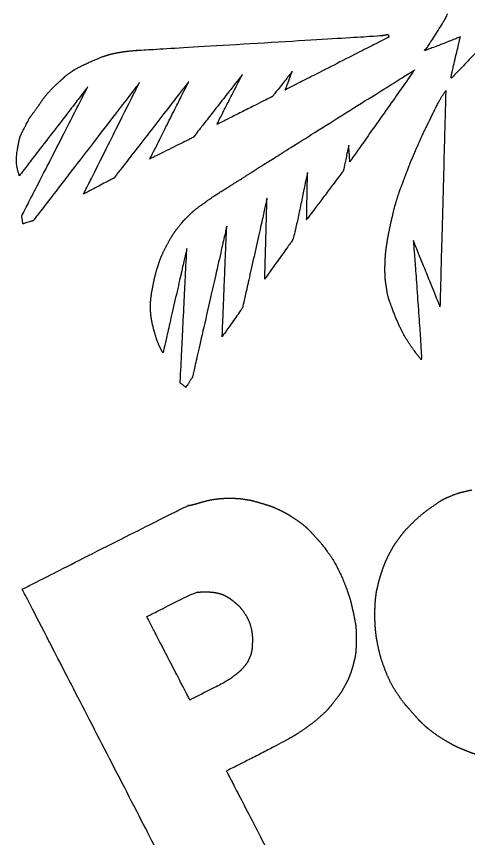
# Model space of a CAD drawing. Extents: x 2001876 to 2025694, y 804561 to 868938.
# Drawn here: x 2014438.58 to 2014459.76, y 825957.92 to 825996.47 of the extents above; entities that cross this region are included whole.
import ezdxf

# ---------------------------------------------------------------- set-up
doc = ezdxf.new("R2010")
doc.units = 0
doc.layers.add('Default', color=7, linetype='Continuous')

msp = doc.modelspace()

# ---------------------------------------------------------------- linework, layer by layer
at = {"layer": 'Default'}
for points in [[(2014457.803, 825994.931), (2014457.827, 825994.944), (2014458.836, 825996.539), (2014458.815, 825996.589)], [(2014444.223, 825994.874), (2014444.223, 825994.874), (2014455.697, 825995.564), (2014455.768, 825995.575)], [(2014456.055, 825995.493), (2014456.055, 825995.493), (2014451.202, 825993.02), (2014451.202, 825993.02)], [(2014455.768, 825995.575), (2014455.837, 825995.59), (2014455.908, 825995.601), (2014455.977, 825995.616)], [(2014455.977, 825995.616), (2014456.048, 825995.627), (2014456.055, 825995.493), (2014456.055, 825995.493)], [(2014459.417, 825995.503), (2014459.417, 825995.503), (2014457.767, 825994.862), (2014457.767, 825994.862)], [(2014458.981, 825993.61), (2014458.977, 825993.618), (2014459.417, 825995.503), (2014459.417, 825995.503)], [(2014442.775, 825994.628), (2014442.995, 825994.696), (2014443.072, 825994.715), (2014443.216, 825994.744)], [(2014443.216, 825994.744), (2014443.361, 825994.772), (2014443.492, 825994.794), (2014443.634, 825994.816)], [(2014443.634, 825994.816), (2014443.773, 825994.836), (2014444.223, 825994.874), (2014444.223, 825994.874)], [(2014457.767, 825994.862), (2014457.767, 825994.862), (2014457.73, 825994.894), (2014457.747, 825994.902)], [(2014457.747, 825994.902), (2014457.767, 825994.913), (2014457.775, 825994.917), (2014457.803, 825994.931)], [(2014460.25, 825994.869), (2014460.25, 825994.869), (2014459.012, 825993.58), (2014459.012, 825993.58)], [(2014441.159, 825993.872), (2014441.417, 825994.056), (2014442.556, 825994.567), (2014442.775, 825994.628)], [(2014440.67, 825993.471), (2014440.855, 825993.638), (2014440.901, 825993.688), (2014441.159, 825993.872)], [(2014450.156, 825989.493), (2014450.525, 825989.729), (2014457.264, 825993.953), (2014457.264, 825993.953)], [(2014451.53, 825993.891), (2014451.53, 825993.891), (2014450.596, 825992.707), (2014450.596, 825992.707)], [(2014451.202, 825993.02), (2014451.202, 825993.02), (2014451.53, 825993.891), (2014451.53, 825993.891)], [(2014457.264, 825993.953), (2014457.264, 825993.953), (2014454.232, 825989.646), (2014454.232, 825989.646)], [(2014449.178, 825993.731), (2014449.178, 825993.731), (2014446.882, 825990.792), (2014446.882, 825990.792)], [(2014447.985, 825991.391), (2014447.985, 825991.391), (2014449.178, 825993.731), (2014449.178, 825993.731)], [(2014458.989, 825993.594), (2014458.985, 825993.602), (2014458.983, 825993.606), (2014458.981, 825993.61)], [(2014459.012, 825993.58), (2014459.012, 825993.58), (2014458.991, 825993.59), (2014458.989, 825993.594)], [(2014441.927, 825993.158), (2014441.927, 825993.158), (2014438.713, 825988.983), (2014438.713, 825988.983)], [(2014438.825, 825987.091), (2014438.825, 825987.091), (2014441.927, 825993.158), (2014441.927, 825993.158)], [(2014444.346, 825993.347), (2014444.346, 825993.347), (2014439.372, 825986.882), (2014439.372, 825986.882)], [(2014440.053, 825992.861), (2014440.264, 825993.098), (2014440.481, 825993.302), (2014440.67, 825993.471)], [(2014441.732, 825988.13), (2014441.732, 825988.13), (2014444.346, 825993.347), (2014444.346, 825993.347)], [(2014446.668, 825993.408), (2014446.668, 825993.408), (2014443.16, 825988.882), (2014443.16, 825988.882)], [(2014444.843, 825989.776), (2014444.843, 825989.776), (2014446.668, 825993.408), (2014446.668, 825993.408)], [(2014439.388, 825991.96), (2014439.612, 825992.26), (2014439.847, 825992.627), (2014440.053, 825992.861)], [(2014458.281, 825992.21), (2014458.479, 825992.609), (2014458.735, 825992.977), (2014458.735, 825992.977)], [(2014458.735, 825992.977), (2014458.735, 825992.977), (2014458.462, 825982.854), (2014458.462, 825982.854)], [(2014450.596, 825992.707), (2014450.596, 825992.707), (2014447.985, 825991.391), (2014447.985, 825991.391)], [(2014438.858, 825991.053), (2014439.158, 825991.622), (2014439.164, 825991.661), (2014439.388, 825991.96)], [(2014457.332, 825990.201), (2014457.579, 825990.784), (2014457.954, 825991.545), (2014458.281, 825992.21)], [(2014438.634, 825990.257), (2014438.674, 825990.477), (2014438.735, 825990.815), (2014438.858, 825991.053)], [(2014446.882, 825990.792), (2014446.882, 825990.792), (2014444.843, 825989.776), (2014444.843, 825989.776)], [(2014454.179, 825990.422), (2014454.179, 825990.422), (2014453.928, 825989.223), (2014453.928, 825989.223)], [(2014454.232, 825989.646), (2014454.232, 825989.646), (2014454.179, 825990.422), (2014454.179, 825990.422)], [(2014438.713, 825988.983), (2014438.713, 825988.983), (2014438.529, 825989.696), (2014438.634, 825990.257)], [(2014456.744, 825988.742), (2014456.892, 825989.12), (2014457.079, 825989.621), (2014457.332, 825990.201)], [(2014449.051, 825988.79), (2014449.499, 825989.072), (2014449.791, 825989.258), (2014450.156, 825989.493)], [(2014443.16, 825988.882), (2014443.16, 825988.882), (2014441.732, 825988.13), (2014441.732, 825988.13)], [(2014452.245, 825989.143), (2014452.245, 825989.143), (2014451.566, 825985.887), (2014451.519, 825985.929)], [(2014453.928, 825989.223), (2014453.928, 825989.223), (2014452.204, 825986.932), (2014452.204, 825986.932)], [(2014452.204, 825986.932), (2014452.204, 825986.932), (2014452.245, 825989.143), (2014452.245, 825989.143)], [(2014447.493, 825987.782), (2014447.89, 825988.063), (2014448.607, 825988.509), (2014449.051, 825988.79)], [(2014456.456, 825987.923), (2014456.565, 825988.276), (2014456.603, 825988.362), (2014456.744, 825988.742)], [(2014446.676, 825987.125), (2014446.887, 825987.331), (2014447.1, 825987.502), (2014447.493, 825987.782)], [(2014450.341, 825987.915), (2014450.341, 825987.915), (2014449.191, 825982.784), (2014449.191, 825982.784)], [(2014450.238, 825984.137), (2014450.238, 825984.137), (2014450.341, 825987.915), (2014450.341, 825987.915)], [(2014456.123, 825986.605), (2014456.199, 825986.952), (2014456.342, 825987.568), (2014456.456, 825987.923)], [(2014438.888, 825986.73), (2014438.888, 825986.73), (2014438.825, 825987.091), (2014438.825, 825987.091)], [(2014446.197, 825986.596), (2014446.379, 825986.828), (2014446.463, 825986.923), (2014446.676, 825987.125)], [(2014439.372, 825986.882), (2014439.372, 825986.882), (2014438.888, 825986.73), (2014438.888, 825986.73)], [(2014445.628, 825985.704), (2014445.799, 825986.028), (2014446.014, 825986.364), (2014446.197, 825986.596)], [(2014448.45, 825986.612), (2014448.45, 825986.612), (2014446.845, 825979.537), (2014446.845, 825979.537)], [(2014448.24, 825981.434), (2014448.24, 825981.434), (2014448.45, 825986.612), (2014448.45, 825986.612)], [(2014455.979, 825985.851), (2014456.015, 825986.079), (2014456.052, 825986.256), (2014456.123, 825986.605)], [(2014451.519, 825985.929), (2014451.519, 825985.929), (2014450.232, 825984.139), (2014450.238, 825984.137)], [(2014455.902, 825985.238), (2014455.922, 825985.447), (2014455.944, 825985.623), (2014455.979, 825985.851)], [(2014458.462, 825982.854), (2014458.462, 825982.854), (2014457.215, 825985.946), (2014457.215, 825985.946)], [(2014457.215, 825985.946), (2014457.215, 825985.946), (2014457.625, 825980.31), (2014457.584, 825980.36)], [(2014445.188, 825984.643), (2014445.292, 825984.978), (2014445.457, 825985.381), (2014445.628, 825985.704)], [(2014446.578, 825985.57), (2014446.578, 825985.57), (2014445.466, 825980.693), (2014445.466, 825980.693)], [(2014446.267, 825979.26), (2014446.267, 825979.26), (2014446.578, 825985.57), (2014446.578, 825985.57)], [(2014455.879, 825984.587), (2014455.881, 825984.751), (2014455.888, 825985.026), (2014455.902, 825985.238)], [(2014444.972, 825983.723), (2014445.006, 825983.905), (2014445.089, 825984.31), (2014445.188, 825984.643)], [(2014455.888, 825984.243), (2014455.884, 825984.359), (2014455.882, 825984.424), (2014455.879, 825984.587)], [(2014455.931, 825983.882), (2014455.9, 825984.06), (2014455.897, 825984.125), (2014455.888, 825984.243)], [(2014456.197, 825982.821), (2014456.009, 825983.323), (2014455.958, 825983.701), (2014455.931, 825983.882)], [(2014444.909, 825983.359), (2014444.926, 825983.505), (2014444.938, 825983.542), (2014444.972, 825983.723)], [(2014444.873, 825982.844), (2014444.875, 825983.008), (2014444.887, 825983.214), (2014444.909, 825983.359)], [(2014444.897, 825982.401), (2014444.883, 825982.537), (2014444.873, 825982.685), (2014444.873, 825982.844)], [(2014449.191, 825982.784), (2014449.191, 825982.784), (2014448.24, 825981.434), (2014448.24, 825981.434)], [(2014457.584, 825980.36), (2014457.243, 825980.762), (2014456.578, 825981.795), (2014456.197, 825982.821)], [(2014444.963, 825982.025), (2014444.924, 825982.21), (2014444.915, 825982.267), (2014444.897, 825982.401)], [(2014445.289, 825980.996), (2014445.212, 825981.156), (2014445.002, 825981.841), (2014444.963, 825982.025)], [(2014445.449, 825980.685), (2014445.391, 825980.788), (2014445.364, 825980.841), (2014445.289, 825980.996)], [(2014445.466, 825980.693), (2014445.466, 825980.693), (2014445.454, 825980.677), (2014445.449, 825980.685)], [(2014446.531, 825979.053), (2014446.531, 825979.053), (2014446.267, 825979.26), (2014446.267, 825979.26)], [(2014446.845, 825979.537), (2014446.845, 825979.537), (2014446.531, 825979.053), (2014446.531, 825979.053)], [(2014458.978, 825973.957), (2014459.294, 825974.089), (2014459.691, 825974.182), (2014459.959, 825974.238)], [(2014448.049, 825973.82), (2014448.238, 825973.84), (2014448.368, 825973.846), (2014448.582, 825973.849)], [(2014448.582, 825973.849), (2014448.797, 825973.847), (2014449.086, 825973.833), (2014449.333, 825973.791)], [(2014458.088, 825973.442), (2014458.398, 825973.663), (2014458.663, 825973.825), (2014458.978, 825973.957)], [(2014438.85, 825969.576), (2014438.85, 825969.576), (2014446.543, 825973.477), (2014446.638, 825973.501)], [(2014446.638, 825973.501), (2014446.735, 825973.521), (2014446.796, 825973.531), (2014446.932, 825973.566)], [(2014446.932, 825973.566), (2014447.068, 825973.6), (2014447.268, 825973.668), (2014447.455, 825973.713)], [(2014447.455, 825973.713), (2014447.639, 825973.762), (2014447.86, 825973.799), (2014448.049, 825973.82)], [(2014449.333, 825973.791), (2014449.581, 825973.756), (2014449.82, 825973.69), (2014450.067, 825973.617)], [(2014450.067, 825973.617), (2014450.314, 825973.545), (2014450.559, 825973.467), (2014450.813, 825973.352)], [(2014457.112, 825972.626), (2014457.369, 825972.882), (2014457.771, 825973.222), (2014458.088, 825973.442)], [(2014450.813, 825973.352), (2014451.07, 825973.24), (2014451.347, 825973.08), (2014451.587, 825972.923)], [(2014451.587, 825972.923), (2014451.827, 825972.765), (2014452.102, 825972.559), (2014452.254, 825972.413)], [(2014452.254, 825972.413), (2014452.407, 825972.266), (2014452.407, 825972.256), (2014452.551, 825972.095)], [(2014456.527, 825971.946), (2014456.695, 825972.176), (2014456.855, 825972.371), (2014457.112, 825972.626)], [(2014452.551, 825972.095), (2014452.698, 825971.93), (2014452.881, 825971.743), (2014453.168, 825971.354)], [(2014456.094, 825971.257), (2014456.227, 825971.505), (2014456.357, 825971.72), (2014456.527, 825971.946)], [(2014453.168, 825971.354), (2014453.454, 825970.97), (2014453.896, 825970.093), (2014454.065, 825969.627)], [(2014455.752, 825970.451), (2014455.837, 825970.705), (2014455.967, 825971.007), (2014456.094, 825971.257)], [(2014455.554, 825969.766), (2014455.604, 825969.966), (2014455.666, 825970.202), (2014455.752, 825970.451)], [(2014447.054, 825953.67), (2014447.054, 825953.67), (2014438.85, 825969.576), (2014438.85, 825969.576)], [(2014454.065, 825969.627), (2014454.233, 825969.161), (2014454.308, 825968.847), (2014454.351, 825968.654)], [(2014455.454, 825969.244), (2014455.482, 825969.468), (2014455.505, 825969.562), (2014455.554, 825969.766)], [(2014444.7, 825968.291), (2014444.7, 825968.291), (2014446.949, 825969.436), (2014447.11, 825969.442)], [(2014447.11, 825969.442), (2014447.271, 825969.448), (2014447.431, 825969.454), (2014447.592, 825969.45)], [(2014447.592, 825969.45), (2014447.755, 825969.442), (2014447.94, 825969.42), (2014448.083, 825969.381)], [(2014448.083, 825969.381), (2014448.224, 825969.346), (2014448.33, 825969.299), (2014448.445, 825969.235)], [(2014448.445, 825969.235), (2014448.559, 825969.171), (2014448.613, 825969.137), (2014448.763, 825969.015)], [(2014455.408, 825968.401), (2014455.409, 825968.617), (2014455.425, 825969.014), (2014455.454, 825969.244)], [(2014448.763, 825969.015), (2014448.913, 825968.893), (2014449.129, 825968.692), (2014449.292, 825968.444)], [(2014449.292, 825968.444), (2014449.454, 825968.2), (2014449.61, 825967.749), (2014449.638, 825967.507)], [(2014454.351, 825968.654), (2014454.399, 825968.464), (2014454.401, 825968.439), (2014454.434, 825968.267)], [(2014446.72, 825964.375), (2014446.72, 825964.375), (2014444.7, 825968.291), (2014444.7, 825968.291)], [(2014454.434, 825968.267), (2014454.47, 825968.097), (2014454.521, 825967.79), (2014454.525, 825967.624)], [(2014455.418, 825967.936), (2014455.412, 825968.096), (2014455.409, 825968.182), (2014455.408, 825968.401)], [(2014455.463, 825967.442), (2014455.447, 825967.582), (2014455.428, 825967.777), (2014455.418, 825967.936)], [(2014449.638, 825967.507), (2014449.667, 825967.261), (2014449.66, 825967.166), (2014449.652, 825967.013)], [(2014454.525, 825967.624), (2014454.535, 825967.455), (2014454.527, 825967.441), (2014454.528, 825967.262)], [(2014455.522, 825967.079), (2014455.488, 825967.255), (2014455.481, 825967.298), (2014455.463, 825967.442)], [(2014449.652, 825967.013), (2014449.646, 825966.867), (2014449.635, 825966.728), (2014449.61, 825966.618)], [(2014454.528, 825967.262), (2014454.524, 825967.081), (2014454.521, 825966.69), (2014454.496, 825966.519)], [(2014455.865, 825965.849), (2014455.703, 825966.272), (2014455.555, 825966.896), (2014455.522, 825967.079)], [(2014449.61, 825966.618), (2014449.583, 825966.512), (2014449.569, 825966.469), (2014449.52, 825966.357)], [(2014454.496, 825966.519), (2014454.47, 825966.342), (2014454.456, 825966.309), (2014454.419, 825966.172)], [(2014449.52, 825966.357), (2014449.469, 825966.238), (2014449.405, 825966.113), (2014449.271, 825965.947)], [(2014454.419, 825966.172), (2014454.389, 825966.034), (2014454.354, 825965.893), (2014454.287, 825965.695)], [(2014449.271, 825965.947), (2014449.139, 825965.786), (2014448.901, 825965.582), (2014448.696, 825965.425)], [(2014456.532, 825964.566), (2014456.302, 825964.903), (2014456.027, 825965.426), (2014455.865, 825965.849)], [(2014448.696, 825965.425), (2014448.493, 825965.264), (2014446.72, 825964.375), (2014446.72, 825964.375)], [(2014454.287, 825965.695), (2014454.22, 825965.497), (2014454.11, 825965.245), (2014453.982, 825965.016)], [(2014453.982, 825965.016), (2014453.851, 825964.784), (2014453.707, 825964.567), (2014453.509, 825964.316)], [(2014453.509, 825964.316), (2014453.315, 825964.068), (2014453.074, 825963.8), (2014452.783, 825963.542)], [(2014457.146, 825963.803), (2014456.952, 825964.03), (2014456.764, 825964.235), (2014456.532, 825964.566)], [(2014457.719, 825963.198), (2014457.569, 825963.33), (2014457.346, 825963.573), (2014457.146, 825963.803)], [(2014452.783, 825963.542), (2014452.489, 825963.289), (2014452.108, 825963.026), (2014451.761, 825962.785)], [(2014458.025, 825962.941), (2014457.865, 825963.063), (2014457.865, 825963.063), (2014457.719, 825963.198)], [(2014451.761, 825962.785), (2014451.412, 825962.549), (2014448.44, 825961.041), (2014448.44, 825961.041)], [(2014458.769, 825962.44), (2014458.501, 825962.594), (2014458.181, 825962.817), (2014458.025, 825962.941)], [(2014459.635, 825962.012), (2014459.351, 825962.126), (2014459.036, 825962.281), (2014458.769, 825962.44)], [(2014460.474, 825961.744), (2014460.195, 825961.81), (2014459.921, 825961.894), (2014459.635, 825962.012)], [(2014448.44, 825961.041), (2014448.44, 825961.041), (2014451.152, 825955.784), (2014451.152, 825955.784)]]:
    msp.add_open_spline(points, degree=2, dxfattribs=at)

doc.saveas('drawing.dxf')
